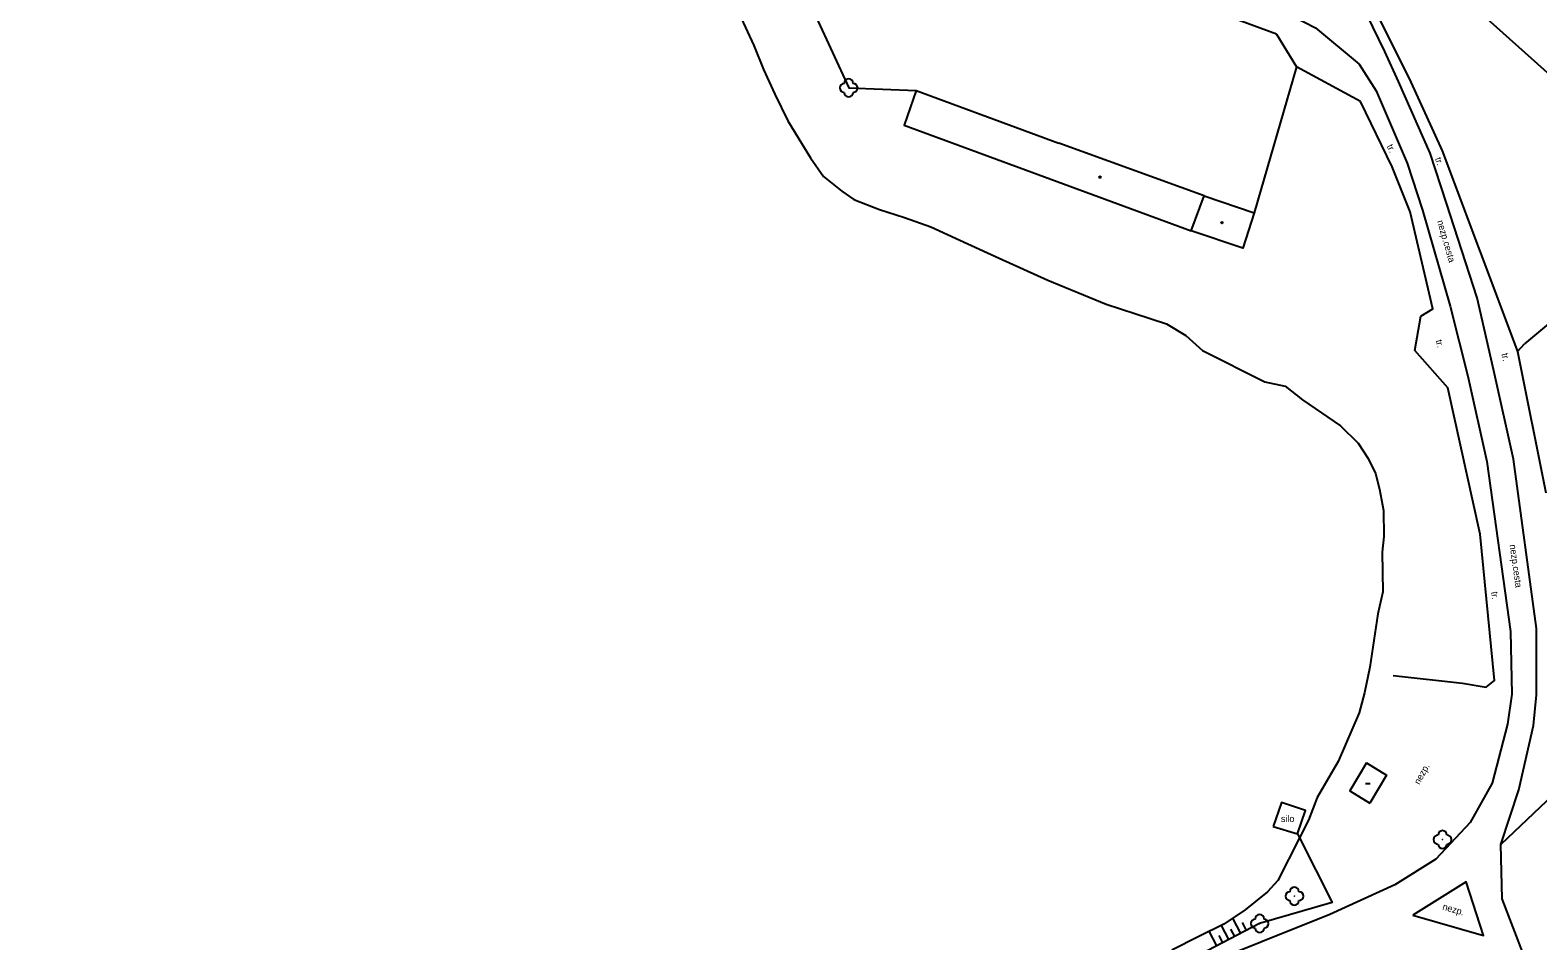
# Model space of a CAD drawing. Extents: x -794191 to -788944, y -1117087 to -1105044.
# Drawn here: x -790782.6 to -790614.5, y -1110822.3 to -1110720.8 of the extents above; entities that cross this region are included whole.
import ezdxf

# ---------------------------------------------------------------- set-up
doc = ezdxf.new("R2010")
doc.units = 0
for name, color, linetype in [('Doplněk polohopisu', 7, 'Continuous'), ('Hranice - ploty_ zdi', 7, 'Continuous'), ('Komunikace', 7, 'Continuous'), ('Pomocné popisy', 7, 'Continuous'), ('Stavební objekty', 7, 'Continuous'), ('Vodstvo', 7, 'Continuous'), ('Výškopis', 7, 'Continuous'), ('Zeleň', 7, 'Continuous'), ('Značky druhů budov', 7, 'Continuous')]:
    doc.layers.add(name, color=color, linetype=linetype)

msp = doc.modelspace()

# ---------------------------------------------------------------- linework, layer by layer
at = {"layer": 'Doplněk polohopisu'}
msp.add_lwpolyline([(-790643.97, -1110809.55), (-790641.25, -1110810.4), (-790640.36, -1110807.78), (-790643.03, -1110806.9)], close=True, dxfattribs=at)
at = {"layer": 'Hranice - ploty_ zdi'}
for p, q in [((-790641.96, -1110699.95), (-790597.17, -1110740.07)), ((-790641.96, -1110699.95), (-790628.82, -1110726.2)), ((-790643.61, -1110721.25), (-790660.78, -1110714.91)), ((-790643.61, -1110721.25), (-790641.37, -1110724.89)), ((-790597.17, -1110740.07), (-790615.95, -1110755.77)), ((-790628.18, -1110756.5), (-790627.5, -1110752.67)), ((-790616.74, -1110756.6), (-790613.55, -1110772.37)), ((-790630.58, -1110792.74), (-790622.87, -1110793.6))]:
    msp.add_line(p, q, dxfattribs=at)
for points in [[(-790634.23, -1110728.74), (-790641.37, -1110724.89), (-790646.1, -1110741.15)], [(-790628.82, -1110726.2), (-790625.12, -1110734.24), (-790616.74, -1110756.6), (-790615.95, -1110755.77)], [(-790627.5, -1110752.67), (-790626.15, -1110751.85), (-790628.7, -1110741.06), (-790630.69, -1110736.03), (-790634.23, -1110728.74)], [(-790622.87, -1110793.6), (-790620.21, -1110794.04), (-790619.29, -1110793.28), (-790620.88, -1110776.97), (-790624.5, -1110760.65), (-790628.18, -1110756.5)]]:
    msp.add_lwpolyline(points, dxfattribs=at)
at = {"layer": 'Komunikace'}
for p, q in [((-790626.45, -1110734.51), (-790630.01, -1110726.51)), ((-790624.65, -1110740.07), (-790626.45, -1110734.51)), ((-790621.24, -1110750.64), (-790624.65, -1110740.07)), ((-790619.38, -1110758.79), (-790621.24, -1110750.64)), ((-790617.18, -1110768.62), (-790619.38, -1110758.79)), ((-790614.6, -1110787.49), (-790617.18, -1110768.62)), ((-790614.6, -1110794.88), (-790614.6, -1110787.49)), ((-790614.93, -1110798.3), (-790614.6, -1110794.88))]:
    msp.add_line(p, q, dxfattribs=at)
for points in [[(-790630.01, -1110726.51), (-790631.52, -1110723.16), (-790640.14, -1110705.41), (-790648.91, -1110683.97), (-790652.03, -1110674.23), (-790652.48, -1110669.45), (-790653.78, -1110662.24), (-790657.42, -1110652.7), (-790663.59, -1110625.88), (-790664.56, -1110615.85)], [(-790659.88, -1110712.32), (-790646.31, -1110716.86), (-790639.25, -1110720.55), (-790634.39, -1110724.6), (-790632.47, -1110727.56)], [(-790632.47, -1110727.56), (-790629.04, -1110735.62), (-790627.33, -1110740.87), (-790624.22, -1110751.57), (-790622.27, -1110759.35), (-790620.13, -1110768.88), (-790617.49, -1110787.83), (-790617.36, -1110794.82), (-790617.85, -1110798.16)], [(-790617.85, -1110798.16), (-790619.55, -1110804.73), (-790622, -1110809.12), (-790625.84, -1110813.21), (-790630.42, -1110816.08), (-790637.67, -1110819.37), (-790653.04, -1110825.54), (-790669.12, -1110834.8), (-790681.93, -1110842.12), (-790696.71, -1110851.5), (-790706.25, -1110857.48), (-790709.19, -1110859.32), (-790726.74, -1110869.07), (-790748.06, -1110881.22), (-790763.29, -1110888.43), (-790791.96, -1110899.08)], [(-790618.44, -1110817.63), (-790618.59, -1110811.58), (-790616.56, -1110805.46), (-790614.93, -1110798.3)], [(-790596.06, -1110859.33), (-790598.14, -1110850.09), (-790601.07, -1110842.13), (-790604.57, -1110836.19), (-790609.65, -1110829.91), (-790615.99, -1110824.01), (-790618.44, -1110817.63)]]:
    msp.add_lwpolyline(points, dxfattribs=at)
msp.add_lwpolyline([(-790628.41, -1110819.44), (-790620.5, -1110821.72), (-790622.44, -1110815.72)], close=True, dxfattribs=at)
at = {"layer": 'Stavební objekty'}
msp.add_line((-790683.79, -1110727.51), (-790667.88, -1110733.41), dxfattribs=at)
for points in [[(-790683.79, -1110727.51), (-790685.14, -1110731.39), (-790653.11, -1110743.16), (-790651.68, -1110739.27), (-790667.88, -1110733.41)], [(-790651.68, -1110739.27), (-790646.1, -1110741.15), (-790647.36, -1110745.11), (-790653.11, -1110743.16)], [(-790633.58, -1110802.46), (-790635.41, -1110805.6), (-790633.19, -1110806.96)], [(-790633.58, -1110802.46), (-790631.34, -1110803.84), (-790633.19, -1110806.96)]]:
    msp.add_lwpolyline(points, dxfattribs=at)
at = {"layer": 'Vodstvo'}
for points in [[(-790713.6, -1110707.68), (-790710.71, -1110710.07), (-790708.33, -1110712.53), (-790705.87, -1110714.79), (-790705.25, -1110715.85), (-790704.23, -1110717.43), (-790701.89, -1110722.5), (-790700.8, -1110725.2), (-790699.55, -1110727.95), (-790698.09, -1110730.92), (-790696.56, -1110733.41), (-790695.58, -1110735.04)], [(-790695.58, -1110735.04), (-790694.12, -1110737.11), (-790692.06, -1110738.75), (-790690.75, -1110739.66), (-790687.87, -1110740.79), (-790685.09, -1110741.67), (-790682.15, -1110742.74), (-790678.9, -1110744.19), (-790674.52, -1110746.22), (-790669.12, -1110748.65), (-790662.61, -1110751.36), (-790659.4, -1110752.38), (-790655.88, -1110753.55), (-790653.73, -1110754.85), (-790651.86, -1110756.49), (-790644.91, -1110760), (-790642.65, -1110760.47), (-790640.69, -1110762.01), (-790636.45, -1110764.92), (-790634.51, -1110766.83), (-790633.37, -1110768.55), (-790632.55, -1110770.21), (-790632.11, -1110771.96), (-790631.67, -1110774.33), (-790631.62, -1110777.23), (-790631.82, -1110778.98), (-790631.73, -1110783.4), (-790632.3, -1110785.86), (-790633.2, -1110791.79), (-790633.79, -1110794.68), (-790634.38, -1110796.91), (-790636.72, -1110802.33), (-790639.06, -1110806.32), (-790640.05, -1110808.87), (-790641.03, -1110810.84), (-790643.46, -1110815.59), (-790644.59, -1110816.83), (-790647.11, -1110818.85), (-790649.47, -1110820.46), (-790652.27, -1110821.82), (-790655.28, -1110823.36)]]:
    msp.add_lwpolyline(points, dxfattribs=at)
at = {"layer": 'Výškopis'}
for p, q in [((-790647.59, -1110821.49), (-790648.48, -1110819.79)), ((-790646.93, -1110821.14), (-790647.39, -1110820.25)), ((-790650.25, -1110822.88), (-790651.1, -1110821.25)), ((-790649.59, -1110822.53), (-790650.01, -1110821.73)), ((-790648.92, -1110822.18), (-790649.75, -1110820.6)), ((-790648.26, -1110821.83), (-790648.68, -1110821.02))]:
    msp.add_line(p, q, dxfattribs=at)
msp.add_lwpolyline([(-790641.25, -1110810.4), (-790641.03, -1110810.84), (-790637.4, -1110818.05), (-790645.48, -1110820.38), (-790652.11, -1110823.85), (-790657.22, -1110826.51), (-790663.67, -1110830.29), (-790675.23, -1110836.72), (-790687.26, -1110844.08), (-790705.51, -1110855), (-790707.13, -1110855.99), (-790715.83, -1110861.35), (-790727.26, -1110867.82), (-790732.67, -1110871.09)], dxfattribs=at)
at = {"layer": 'Zeleň'}
for points in [[(-790717.67, -1110698.63), (-790712.16, -1110703.88), (-790708.69, -1110708.01), (-790704.18, -1110711.57), (-790701.79, -1110713.81), (-790699.67, -1110715.72), (-790694.95, -1110719.35), (-790691.31, -1110727.23), (-790683.79, -1110727.51)], [(-790557.63, -1110763.16), (-790562.69, -1110761.49), (-790566.27, -1110762.22), (-790593, -1110788.26), (-790612.05, -1110805.37), (-790618.59, -1110811.58)]]:
    msp.add_lwpolyline(points, dxfattribs=at)
for centre in [(-790691.31, -1110727.23), (-790625.09, -1110811.03), (-790641.6, -1110817.33), (-790645.48, -1110820.38)]:
    msp.add_circle(centre, 0.0005, dxfattribs=at)
for centre, start, end in [((-790691.31, -1110726.73), 0, 179.99999), ((-790691.81, -1110727.23), 89.99999, 269.99999), ((-790691.31, -1110727.73), 179.99999, 359.99999), ((-790690.81, -1110727.23), 270, 89.99999), ((-790625.09, -1110810.53), 0, 179.99999), ((-790625.59, -1110811.03), 89.99999, 269.99999), ((-790625.09, -1110811.53), 179.99999, 359.99999), ((-790624.59, -1110811.03), 270, 89.99999), ((-790642.1, -1110817.33), 89.99999, 269.99999), ((-790641.6, -1110816.83), 0, 179.99999), ((-790641.1, -1110817.33), 270, 89.99999), ((-790641.6, -1110817.83), 179.99999, 359.99999), ((-790645.98, -1110820.38), 89.99999, 269.99999), ((-790645.48, -1110819.88), 0, 179.99999), ((-790644.98, -1110820.38), 270, 89.99999), ((-790645.48, -1110820.88), 179.99999, 359.99999)]:
    msp.add_arc(centre, 0.5, start, end, dxfattribs=at)
at = {"layer": 'Značky druhů budov'}
msp.add_line((-790633.67, -1110804.79), (-790633.17, -1110804.79), dxfattribs=at)
for centre in [(-790663.28, -1110737.18), (-790649.68, -1110742.26)]:
    msp.add_circle(centre, 0.0875, dxfattribs=at)

# ---------------------------------------------------------------- texts
at = {"layer": 'Pomocné popisy'}
for s, rotation, p in [('tr.', 295.90106, (-790631.33, -1110733.74)), ('tr.', 287.93889, (-790625.94, -1110735.11)), ('nezp.cesta', 286.20673, (-790625.71, -1110742.1)), ('tr.', 284.07089, (-790625.86, -1110755.4)), ('tr.', 282.61518, (-790618.52, -1110756.89)), ('nezp.cesta', 277.93106, (-790617.61, -1110778.18)), ('tr.', 275.56795, (-790619.65, -1110783.42)), ('nezp.', 60.8347, (-790627.68, -1110804.95)), ('nezp.', 343.92076, (-790625.15, -1110818.82))]:
    msp.add_text(s, height=0.75, rotation=rotation, dxfattribs=at).set_placement(p)
msp.add_text('silo', height=0.75, dxfattribs=at).set_placement((-790643.11, -1110809.07))

doc.saveas('drawing.dxf')
